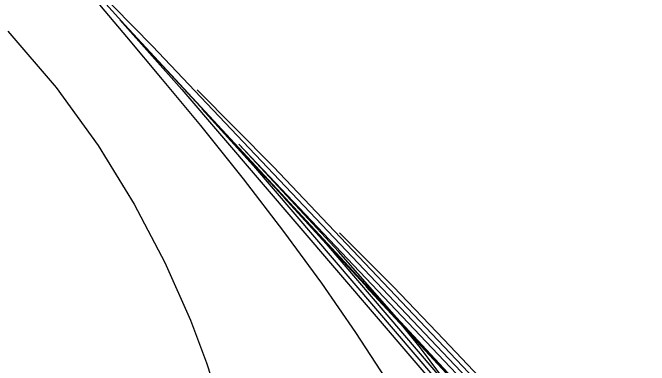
# Model space of a CAD drawing. Extents: x 2356077 to 2359823, y 225951 to 227822.
# Drawn here: x 2357323.9 to 2357411.4, y 227082.2 to 227130.7 of the extents above; entities that cross this region are included whole.
import ezdxf

# ---------------------------------------------------------------- set-up
doc = ezdxf.new("R2010")
doc.units = 0
doc.layers.add('DTM Contours Major', color=7, linetype='Continuous')
doc.layers.add('DTM Contours Minor', color=7, linetype='Continuous')

msp = doc.modelspace()

# ---------------------------------------------------------------- linework, layer by layer
at = {"layer": 'DTM Contours Major'}
for points in [[(2357387.54, 227077.028), (2357339.285, 227129.02), (2357328.834, 227140.63)], [(2357329.694, 227139.766), (2357343.098, 227126.102), (2357393.055, 227073.464), (2357402.586, 227062.788), (2357403.496, 227060.936), (2357403.128, 227060.188), (2357402.94, 227059.158), (2357402.739, 227058.098), (2357402.396, 227057.091), (2357401.922, 227056.124), (2357400.555, 227054.176), (2357398.829, 227052.296), (2357396.925, 227050.429), (2357395.019, 227048.517), (2357393.291, 227046.506), (2357391.919, 227044.338), (2357391.046, 227041.903), (2357390.797, 227039.246), (2357391.232, 227036.371), (2357392.412, 227033.279), (2357394.398, 227029.975), (2357397.252, 227026.459), (2357407.074, 227017.712), (2357420.348, 227008.655)], [(2357335.326, 227132.388), (2357339.515, 227127.378), (2357344.454, 227121.506), (2357349.703, 227115.171), (2357355.562, 227107.857), (2357361.146, 227100.594), (2357366.347, 227093.509), (2357371.057, 227086.734), (2357375.168, 227080.399)]]:
    msp.add_lwpolyline(points, dxfattribs=at)
at = {"layer": 'DTM Contours Minor'}
for points in [[(2357389.298, 227075.083), (2357338.599, 227129.709), (2357347.163, 227120.138), (2357389.685, 227070.456)], [(2357323.202, 227128.174), (2357329.86, 227120.405), (2357335.641, 227112.435), (2357340.606, 227104.375), (2357344.813, 227096.334), (2357348.32, 227088.422), (2357350.548, 227082.567), (2357352.382, 227076.95)], [(2357349.26, 227120.106), (2357359.77, 227109.489), (2357398.306, 227068.886), (2357405.929, 227059.938), (2357405.649, 227058.915), (2357405.177, 227057.938), (2357405.089, 227056.669), (2357404.81, 227055.487), (2357404.361, 227054.375), (2357403.764, 227053.315), (2357402.657, 227051.803), (2357401.381, 227050.333), (2357400.045, 227048.87), (2357398.759, 227047.379), (2357397.632, 227045.824), (2357396.773, 227044.169), (2357396.272, 227042.337), (2357396.209, 227040.366), (2357396.624, 227038.259), (2357397.557, 227036.02), (2357399.05, 227033.653), (2357401.141, 227031.161), (2357408.198, 227025.043), (2357418.146, 227019.274)], [(2357391.063, 227073.132), (2357349.888, 227117.496), (2357356.99, 227109.631), (2357390.282, 227070.733)], [(2357391.989, 227072.284), (2357376.657, 227088.804), (2357368.706, 227097.875), (2357354.987, 227112.619), (2357394.063, 227071.447)], [(2357392.819, 227071.189), (2357361.168, 227105.291), (2357367.012, 227098.897), (2357388.016, 227074.357)], [(2357368.825, 227100.446), (2357376.245, 227092.99), (2357383.208, 227085.75), (2357403.658, 227064.203), (2357408.359, 227058.026), (2357407.775, 227056.841), (2357407.244, 227055.607), (2357407.112, 227054.225), (2357406.778, 227052.942), (2357406.279, 227051.742), (2357405.653, 227050.609), (2357404.914, 227049.49), (2357403.366, 227047.336), (2357402.663, 227046.264), (2357402.081, 227045.17), (2357401.672, 227044.033), (2357401.482, 227042.806), (2357401.552, 227041.516), (2357401.9, 227040.163), (2357402.546, 227038.748), (2357403.511, 227037.273), (2357404.813, 227035.737), (2357409.076, 227032.02), (2357414.731, 227028.224)], [(2357394.581, 227069.24), (2357372.468, 227093.066), (2357377.324, 227087.814), (2357379.92, 227084.618), (2357382.61, 227081.048)]]:
    msp.add_lwpolyline(points, dxfattribs=at)

doc.saveas('drawing.dxf')
